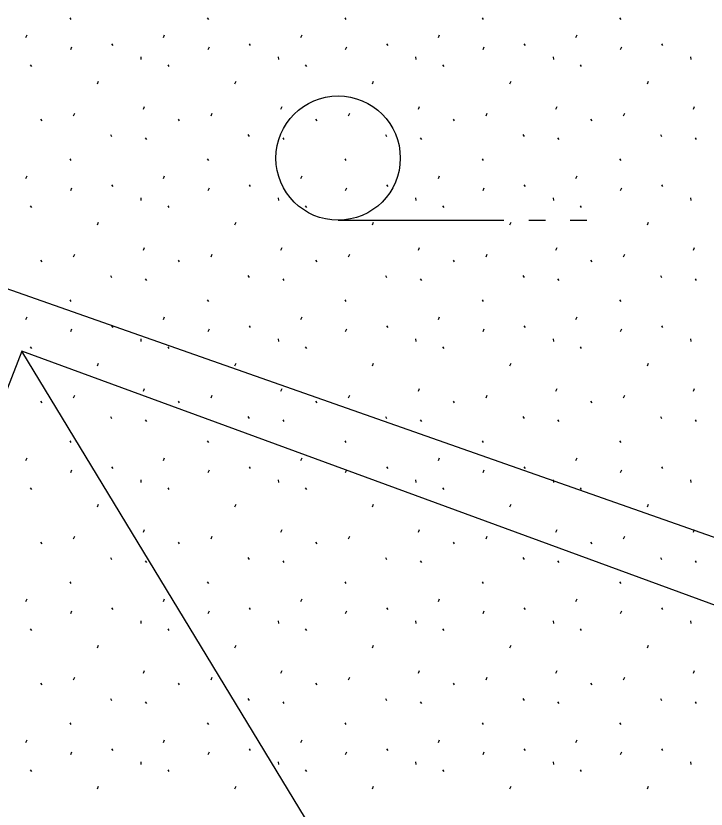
# Model space of a CAD drawing. Extents: x 419101 to 420177, y 4451541 to 4452254.
# Drawn here: x 420055.81 to 420064.14, y 4452026.51 to 4452036.09 of the extents above; entities that cross this region are included whole.
import ezdxf

# ---------------------------------------------------------------- set-up
doc = ezdxf.new("R2010")
doc.units = 0
doc.layers.add('3_HALİHAZIR', color=7, linetype='Continuous')
doc.layers.add('Level 61', color=7, linetype='Continuous')

msp = doc.modelspace()

# ---------------------------------------------------------------- linework, layer by layer
at = {"layer": '3_HALİHAZIR'}
for p, q in [((420059.7017, 4452033.6204), (420061.7017, 4452033.6204)), ((420062.0017, 4452033.6204), (420062.2017, 4452033.6204)), ((420062.5017, 4452033.6204), (420062.7017, 4452033.6204)), ((420067.3846, 4452013.0899), (420055.8844, 4452032.0396))]:
    msp.add_line(p, q, dxfattribs=at)
msp.add_lwpolyline([(420051.8959, 4452038.685), (420052.407, 4452038.5304), (420051.125, 4452034.4074), (420072.8953, 4452026.7471)], dxfattribs=at)
msp.add_lwpolyline([(420067.3846, 4452013.0899), (420071.3375, 4452023.5505), (420072.23, 4452026.0462), (420055.8844, 4452032.0396), (420051.0871, 4452019.6609)], close=True, dxfattribs=at)
msp.add_circle((420059.7017, 4452034.3704), 0.75, dxfattribs=at)
at = {"layer": 'Level 61'}
for p, q in [((420056.4635, 4452036.0651), (420056.4777, 4452036.0437)), ((420058.1221, 4452036.0651), (420058.1363, 4452036.0437)), ((420059.7807, 4452036.0651), (420059.7949, 4452036.0437)), ((420061.4393, 4452036.0651), (420061.4535, 4452036.0437)), ((420063.0979, 4452036.0651), (420063.1121, 4452036.0437)), ((420055.9353, 4452035.8265), (420055.9495, 4452035.8583)), ((420057.5939, 4452035.8265), (420057.6081, 4452035.8583)), ((420059.2525, 4452035.8265), (420059.2667, 4452035.8583)), ((420060.9111, 4452035.8265), (420060.9253, 4452035.8583)), ((420062.5697, 4452035.8265), (420062.5839, 4452035.8583)), ((420056.9681, 4452035.7497), (420056.9823, 4452035.7283)), ((420058.6267, 4452035.7497), (420058.6409, 4452035.7283)), ((420060.2853, 4452035.7497), (420060.2995, 4452035.7283)), ((420061.9439, 4452035.7497), (420061.9581, 4452035.7283)), ((420063.6025, 4452035.7497), (420063.6167, 4452035.7283)), ((420056.4751, 4452035.6807), (420056.4895, 4452035.7127)), ((420058.1337, 4452035.6807), (420058.1481, 4452035.7127)), ((420059.7923, 4452035.6807), (420059.8067, 4452035.7127)), ((420061.4509, 4452035.6807), (420061.4653, 4452035.7127)), ((420063.1095, 4452035.6807), (420063.1239, 4452035.7127)), ((420057.3197, 4452035.5915), (420057.3233, 4452035.5595)), ((420058.9783, 4452035.5915), (420058.9819, 4452035.5595)), ((420060.6369, 4452035.5915), (420060.6405, 4452035.5595)), ((420062.2955, 4452035.5915), (420062.2991, 4452035.5595)), ((420063.9541, 4452035.5915), (420063.9577, 4452035.5595)), ((420055.9871, 4452035.4975), (420056.0011, 4452035.4761)), ((420057.6457, 4452035.4975), (420057.6597, 4452035.4761)), ((420059.3043, 4452035.4975), (420059.3183, 4452035.4761)), ((420060.9629, 4452035.4975), (420060.9769, 4452035.4761)), ((420062.6215, 4452035.4975), (420062.6355, 4452035.4761)), ((420056.7983, 4452035.2687), (420056.8127, 4452035.3007)), ((420058.4569, 4452035.2687), (420058.4713, 4452035.3007)), ((420060.1155, 4452035.2687), (420060.1299, 4452035.3007)), ((420061.7741, 4452035.2687), (420061.7885, 4452035.3007)), ((420063.4327, 4452035.2687), (420063.4471, 4452035.3007)), ((420057.3527, 4452034.9627), (420057.3667, 4452034.9947)), ((420059.0113, 4452034.9627), (420059.0253, 4452034.9947)), ((420060.6699, 4452034.9627), (420060.6839, 4452034.9947)), ((420062.3285, 4452034.9627), (420062.3425, 4452034.9947)), ((420063.9871, 4452034.9627), (420064.0011, 4452034.9947)), ((420056.5107, 4452034.8811), (420056.5249, 4452034.9131)), ((420058.1693, 4452034.8811), (420058.1835, 4452034.9131)), ((420059.8279, 4452034.8811), (420059.8421, 4452034.9131)), ((420061.4865, 4452034.8811), (420061.5007, 4452034.9131)), ((420063.1451, 4452034.8811), (420063.1593, 4452034.9131)), ((420056.1131, 4452034.8395), (420056.1273, 4452034.8183)), ((420057.7717, 4452034.8395), (420057.7859, 4452034.8183)), ((420059.4303, 4452034.8395), (420059.4445, 4452034.8183)), ((420061.0889, 4452034.8395), (420061.1031, 4452034.8183)), ((420062.7475, 4452034.8395), (420062.7617, 4452034.8183)), ((420056.9547, 4452034.6537), (420056.9689, 4452034.6323)), ((420057.3745, 4452034.6153), (420057.3887, 4452034.5939)), ((420058.6133, 4452034.6537), (420058.6275, 4452034.6323)), ((420059.0331, 4452034.6153), (420059.0473, 4452034.5939)), ((420060.2719, 4452034.6537), (420060.2861, 4452034.6323)), ((420060.6917, 4452034.6153), (420060.7059, 4452034.5939)), ((420061.9305, 4452034.6537), (420061.9447, 4452034.6323)), ((420062.3503, 4452034.6153), (420062.3645, 4452034.5939)), ((420063.5891, 4452034.6537), (420063.6033, 4452034.6323)), ((420064.0089, 4452034.6153), (420064.0231, 4452034.5939)), ((420056.4635, 4452034.3631), (420056.4777, 4452034.3417)), ((420058.1221, 4452034.3631), (420058.1363, 4452034.3417)), ((420059.7807, 4452034.3631), (420059.7949, 4452034.3417)), ((420061.4393, 4452034.3631), (420061.4535, 4452034.3417)), ((420063.0979, 4452034.3631), (420063.1121, 4452034.3417)), ((420055.9353, 4452034.1245), (420055.9495, 4452034.1563)), ((420057.5939, 4452034.1245), (420057.6081, 4452034.1563)), ((420059.2525, 4452034.1245), (420059.2667, 4452034.1563)), ((420060.9111, 4452034.1245), (420060.9253, 4452034.1563)), ((420062.5697, 4452034.1245), (420062.5839, 4452034.1563)), ((420056.9681, 4452034.0477), (420056.9823, 4452034.0263)), ((420058.6267, 4452034.0477), (420058.6409, 4452034.0263)), ((420060.2853, 4452034.0477), (420060.2995, 4452034.0263)), ((420061.9439, 4452034.0477), (420061.9581, 4452034.0263)), ((420063.6025, 4452034.0477), (420063.6167, 4452034.0263)), ((420056.4751, 4452033.9787), (420056.4895, 4452034.0107)), ((420058.1337, 4452033.9787), (420058.1481, 4452034.0107)), ((420059.7923, 4452033.9787), (420059.8067, 4452034.0107)), ((420061.4509, 4452033.9787), (420061.4653, 4452034.0107)), ((420063.1095, 4452033.9787), (420063.1239, 4452034.0107)), ((420057.3197, 4452033.8895), (420057.3233, 4452033.8575)), ((420058.9783, 4452033.8895), (420058.9819, 4452033.8575)), ((420060.6369, 4452033.8895), (420060.6405, 4452033.8575)), ((420062.2955, 4452033.8895), (420062.2991, 4452033.8575)), ((420063.9541, 4452033.8895), (420063.9577, 4452033.8575)), ((420055.9871, 4452033.7955), (420056.0011, 4452033.7741)), ((420057.6457, 4452033.7955), (420057.6597, 4452033.7741)), ((420059.3043, 4452033.7955), (420059.3183, 4452033.7741)), ((420060.9629, 4452033.7955), (420060.9769, 4452033.7741)), ((420062.6215, 4452033.7955), (420062.6355, 4452033.7741)), ((420056.7983, 4452033.5667), (420056.8127, 4452033.5987)), ((420058.4569, 4452033.5667), (420058.4713, 4452033.5987)), ((420060.1155, 4452033.5667), (420060.1299, 4452033.5987)), ((420061.7741, 4452033.5667), (420061.7885, 4452033.5987)), ((420063.4327, 4452033.5667), (420063.4471, 4452033.5987)), ((420057.3527, 4452033.2607), (420057.3667, 4452033.2927)), ((420059.0113, 4452033.2607), (420059.0253, 4452033.2927)), ((420060.6699, 4452033.2607), (420060.6839, 4452033.2927)), ((420062.3285, 4452033.2607), (420062.3425, 4452033.2927)), ((420063.9871, 4452033.2607), (420064.0011, 4452033.2927)), ((420056.5107, 4452033.1791), (420056.5249, 4452033.2111)), ((420058.1693, 4452033.1791), (420058.1835, 4452033.2111)), ((420059.8279, 4452033.1791), (420059.8421, 4452033.2111)), ((420061.4865, 4452033.1791), (420061.5007, 4452033.2111)), ((420063.1451, 4452033.1791), (420063.1593, 4452033.2111)), ((420056.1131, 4452033.1375), (420056.1273, 4452033.1163)), ((420057.7717, 4452033.1375), (420057.7859, 4452033.1163)), ((420059.4303, 4452033.1375), (420059.4445, 4452033.1163)), ((420061.0889, 4452033.1375), (420061.1031, 4452033.1163)), ((420062.7475, 4452033.1375), (420062.7617, 4452033.1163)), ((420056.9547, 4452032.9517), (420056.9689, 4452032.9303)), ((420057.3745, 4452032.9133), (420057.3887, 4452032.8919)), ((420058.6133, 4452032.9517), (420058.6275, 4452032.9303)), ((420059.0331, 4452032.9133), (420059.0473, 4452032.8919)), ((420060.2719, 4452032.9517), (420060.2861, 4452032.9303)), ((420060.6917, 4452032.9133), (420060.7059, 4452032.8919)), ((420061.9305, 4452032.9517), (420061.9447, 4452032.9303)), ((420062.3503, 4452032.9133), (420062.3645, 4452032.8919)), ((420063.5891, 4452032.9517), (420063.6033, 4452032.9303)), ((420064.0089, 4452032.9133), (420064.0231, 4452032.8919)), ((420056.4635, 4452032.6611), (420056.4777, 4452032.6397)), ((420058.1221, 4452032.6611), (420058.1363, 4452032.6397)), ((420059.7807, 4452032.6611), (420059.7949, 4452032.6397)), ((420061.4393, 4452032.6611), (420061.4535, 4452032.6397)), ((420063.0979, 4452032.6611), (420063.1121, 4452032.6397)), ((420055.9353, 4452032.4225), (420055.9495, 4452032.4543)), ((420057.5939, 4452032.4225), (420057.6081, 4452032.4543)), ((420059.2525, 4452032.4225), (420059.2667, 4452032.4543)), ((420060.9111, 4452032.4225), (420060.9253, 4452032.4543)), ((420062.5697, 4452032.4225), (420062.5839, 4452032.4543)), ((420056.4751, 4452032.2767), (420056.4895, 4452032.3087)), ((420056.9681, 4452032.3457), (420056.9823, 4452032.3243)), ((420058.1337, 4452032.2767), (420058.1481, 4452032.3087)), ((420058.6267, 4452032.3457), (420058.6409, 4452032.3243)), ((420059.7923, 4452032.2767), (420059.8067, 4452032.3087)), ((420060.2853, 4452032.3457), (420060.2995, 4452032.3243)), ((420061.4509, 4452032.2767), (420061.4653, 4452032.3087)), ((420061.9439, 4452032.3457), (420061.9581, 4452032.3243)), ((420063.1095, 4452032.2767), (420063.1239, 4452032.3087)), ((420063.6025, 4452032.3457), (420063.6167, 4452032.3243)), ((420057.3197, 4452032.1875), (420057.3233, 4452032.1555)), ((420058.9783, 4452032.1875), (420058.9819, 4452032.1555)), ((420060.6369, 4452032.1875), (420060.6405, 4452032.1555)), ((420062.2955, 4452032.1875), (420062.2991, 4452032.1555)), ((420063.9541, 4452032.1875), (420063.9577, 4452032.1555)), ((420055.9871, 4452032.0935), (420056.0011, 4452032.0721)), ((420057.6457, 4452032.0935), (420057.6597, 4452032.0721)), ((420059.3043, 4452032.0935), (420059.3183, 4452032.0721)), ((420060.9629, 4452032.0935), (420060.9769, 4452032.0721)), ((420062.6215, 4452032.0935), (420062.6355, 4452032.0721)), ((420056.7983, 4452031.8647), (420056.8127, 4452031.8967)), ((420058.4569, 4452031.8647), (420058.4713, 4452031.8967)), ((420060.1155, 4452031.8647), (420060.1299, 4452031.8967)), ((420061.7741, 4452031.8647), (420061.7885, 4452031.8967)), ((420063.4327, 4452031.8647), (420063.4471, 4452031.8967)), ((420057.3527, 4452031.5587), (420057.3667, 4452031.5907)), ((420059.0113, 4452031.5587), (420059.0253, 4452031.5907)), ((420060.6699, 4452031.5587), (420060.6839, 4452031.5907)), ((420062.3285, 4452031.5587), (420062.3425, 4452031.5907)), ((420063.9871, 4452031.5587), (420064.0011, 4452031.5907)), ((420056.1131, 4452031.4355), (420056.1273, 4452031.4143)), ((420056.5107, 4452031.4771), (420056.5249, 4452031.5091)), ((420057.7717, 4452031.4355), (420057.7859, 4452031.4143)), ((420058.1693, 4452031.4771), (420058.1835, 4452031.5091)), ((420059.4303, 4452031.4355), (420059.4445, 4452031.4143)), ((420059.8279, 4452031.4771), (420059.8421, 4452031.5091)), ((420061.0889, 4452031.4355), (420061.1031, 4452031.4143)), ((420061.4865, 4452031.4771), (420061.5007, 4452031.5091)), ((420062.7475, 4452031.4355), (420062.7617, 4452031.4143)), ((420063.1451, 4452031.4771), (420063.1593, 4452031.5091)), ((420056.9547, 4452031.2497), (420056.9689, 4452031.2283)), ((420058.6133, 4452031.2497), (420058.6275, 4452031.2283)), ((420060.2719, 4452031.2497), (420060.2861, 4452031.2283)), ((420061.9305, 4452031.2497), (420061.9447, 4452031.2283)), ((420063.5891, 4452031.2497), (420063.6033, 4452031.2283)), ((420057.3745, 4452031.2113), (420057.3887, 4452031.1899)), ((420059.0331, 4452031.2113), (420059.0473, 4452031.1899)), ((420060.6917, 4452031.2113), (420060.7059, 4452031.1899)), ((420062.3503, 4452031.2113), (420062.3645, 4452031.1899)), ((420064.0089, 4452031.2113), (420064.0231, 4452031.1899)), ((420056.4635, 4452030.9591), (420056.4777, 4452030.9377)), ((420058.1221, 4452030.9591), (420058.1363, 4452030.9377)), ((420059.7807, 4452030.9591), (420059.7949, 4452030.9377)), ((420061.4393, 4452030.9591), (420061.4535, 4452030.9377)), ((420063.0979, 4452030.9591), (420063.1121, 4452030.9377)), ((420055.9353, 4452030.7205), (420055.9495, 4452030.7523)), ((420057.5939, 4452030.7205), (420057.6081, 4452030.7523)), ((420059.2525, 4452030.7205), (420059.2667, 4452030.7523)), ((420060.9111, 4452030.7205), (420060.9253, 4452030.7523)), ((420062.5697, 4452030.7205), (420062.5839, 4452030.7523)), ((420056.4751, 4452030.5747), (420056.4895, 4452030.6067)), ((420056.9681, 4452030.6437), (420056.9823, 4452030.6223)), ((420058.1337, 4452030.5747), (420058.1481, 4452030.6067)), ((420058.6267, 4452030.6437), (420058.6409, 4452030.6223)), ((420059.7923, 4452030.5747), (420059.8067, 4452030.6067)), ((420060.2853, 4452030.6437), (420060.2995, 4452030.6223)), ((420061.4509, 4452030.5747), (420061.4653, 4452030.6067)), ((420061.9439, 4452030.6437), (420061.9581, 4452030.6223)), ((420063.1095, 4452030.5747), (420063.1239, 4452030.6067)), ((420063.6025, 4452030.6437), (420063.6167, 4452030.6223)), ((420057.3197, 4452030.4855), (420057.3233, 4452030.4535)), ((420058.9783, 4452030.4855), (420058.9819, 4452030.4535)), ((420060.6369, 4452030.4855), (420060.6405, 4452030.4535)), ((420062.2955, 4452030.4855), (420062.2991, 4452030.4535)), ((420063.9541, 4452030.4855), (420063.9577, 4452030.4535)), ((420055.9871, 4452030.3915), (420056.0011, 4452030.3701)), ((420057.6457, 4452030.3915), (420057.6597, 4452030.3701)), ((420059.3043, 4452030.3915), (420059.3183, 4452030.3701)), ((420060.9629, 4452030.3915), (420060.9769, 4452030.3701)), ((420062.6215, 4452030.3915), (420062.6355, 4452030.3701)), ((420056.7983, 4452030.1627), (420056.8127, 4452030.1947)), ((420058.4569, 4452030.1627), (420058.4713, 4452030.1947)), ((420060.1155, 4452030.1627), (420060.1299, 4452030.1947)), ((420061.7741, 4452030.1627), (420061.7885, 4452030.1947)), ((420063.4327, 4452030.1627), (420063.4471, 4452030.1947)), ((420056.5107, 4452029.7751), (420056.5249, 4452029.8071)), ((420057.3527, 4452029.8567), (420057.3667, 4452029.8887)), ((420058.1693, 4452029.7751), (420058.1835, 4452029.8071)), ((420059.0113, 4452029.8567), (420059.0253, 4452029.8887)), ((420059.8279, 4452029.7751), (420059.8421, 4452029.8071)), ((420060.6699, 4452029.8567), (420060.6839, 4452029.8887)), ((420061.4865, 4452029.7751), (420061.5007, 4452029.8071)), ((420062.3285, 4452029.8567), (420062.3425, 4452029.8887)), ((420063.1451, 4452029.7751), (420063.1593, 4452029.8071)), ((420063.9871, 4452029.8567), (420064.0011, 4452029.8887)), ((420056.1131, 4452029.7335), (420056.1273, 4452029.7123)), ((420057.7717, 4452029.7335), (420057.7859, 4452029.7123)), ((420059.4303, 4452029.7335), (420059.4445, 4452029.7123)), ((420061.0889, 4452029.7335), (420061.1031, 4452029.7123)), ((420062.7475, 4452029.7335), (420062.7617, 4452029.7123)), ((420056.9547, 4452029.5477), (420056.9689, 4452029.5263)), ((420058.6133, 4452029.5477), (420058.6275, 4452029.5263)), ((420060.2719, 4452029.5477), (420060.2861, 4452029.5263)), ((420061.9305, 4452029.5477), (420061.9447, 4452029.5263)), ((420063.5891, 4452029.5477), (420063.6033, 4452029.5263)), ((420057.3745, 4452029.5093), (420057.3887, 4452029.4879)), ((420059.0331, 4452029.5093), (420059.0473, 4452029.4879)), ((420060.6917, 4452029.5093), (420060.7059, 4452029.4879)), ((420062.3503, 4452029.5093), (420062.3645, 4452029.4879)), ((420064.0089, 4452029.5093), (420064.0231, 4452029.4879)), ((420056.4635, 4452029.2571), (420056.4777, 4452029.2357)), ((420058.1221, 4452029.2571), (420058.1363, 4452029.2357)), ((420059.7807, 4452029.2571), (420059.7949, 4452029.2357)), ((420061.4393, 4452029.2571), (420061.4535, 4452029.2357)), ((420063.0979, 4452029.2571), (420063.1121, 4452029.2357)), ((420055.9353, 4452029.0185), (420055.9495, 4452029.0503)), ((420057.5939, 4452029.0185), (420057.6081, 4452029.0503)), ((420059.2525, 4452029.0185), (420059.2667, 4452029.0503)), ((420060.9111, 4452029.0185), (420060.9253, 4452029.0503)), ((420062.5697, 4452029.0185), (420062.5839, 4452029.0503)), ((420056.9681, 4452028.9417), (420056.9823, 4452028.9203)), ((420058.6267, 4452028.9417), (420058.6409, 4452028.9203)), ((420060.2853, 4452028.9417), (420060.2995, 4452028.9203)), ((420061.9439, 4452028.9417), (420061.9581, 4452028.9203)), ((420063.6025, 4452028.9417), (420063.6167, 4452028.9203)), ((420056.4751, 4452028.8727), (420056.4895, 4452028.9047)), ((420058.1337, 4452028.8727), (420058.1481, 4452028.9047)), ((420059.7923, 4452028.8727), (420059.8067, 4452028.9047)), ((420061.4509, 4452028.8727), (420061.4653, 4452028.9047)), ((420063.1095, 4452028.8727), (420063.1239, 4452028.9047)), ((420057.3197, 4452028.7835), (420057.3233, 4452028.7515)), ((420058.9783, 4452028.7835), (420058.9819, 4452028.7515)), ((420060.6369, 4452028.7835), (420060.6405, 4452028.7515)), ((420062.2955, 4452028.7835), (420062.2991, 4452028.7515)), ((420063.9541, 4452028.7835), (420063.9577, 4452028.7515)), ((420055.9871, 4452028.6895), (420056.0011, 4452028.6681)), ((420057.6457, 4452028.6895), (420057.6597, 4452028.6681)), ((420059.3043, 4452028.6895), (420059.3183, 4452028.6681)), ((420060.9629, 4452028.6895), (420060.9769, 4452028.6681)), ((420062.6215, 4452028.6895), (420062.6355, 4452028.6681)), ((420056.7983, 4452028.4607), (420056.8127, 4452028.4927)), ((420058.4569, 4452028.4607), (420058.4713, 4452028.4927)), ((420060.1155, 4452028.4607), (420060.1299, 4452028.4927)), ((420061.7741, 4452028.4607), (420061.7885, 4452028.4927)), ((420063.4327, 4452028.4607), (420063.4471, 4452028.4927)), ((420057.3527, 4452028.1547), (420057.3667, 4452028.1867)), ((420059.0113, 4452028.1547), (420059.0253, 4452028.1867)), ((420060.6699, 4452028.1547), (420060.6839, 4452028.1867)), ((420062.3285, 4452028.1547), (420062.3425, 4452028.1867)), ((420063.9871, 4452028.1547), (420064.0011, 4452028.1867)), ((420056.5107, 4452028.0731), (420056.5249, 4452028.1051)), ((420058.1693, 4452028.0731), (420058.1835, 4452028.1051)), ((420059.8279, 4452028.0731), (420059.8421, 4452028.1051)), ((420061.4865, 4452028.0731), (420061.5007, 4452028.1051)), ((420063.1451, 4452028.0731), (420063.1593, 4452028.1051)), ((420056.1131, 4452028.0315), (420056.1273, 4452028.0103)), ((420057.7717, 4452028.0315), (420057.7859, 4452028.0103)), ((420059.4303, 4452028.0315), (420059.4445, 4452028.0103)), ((420061.0889, 4452028.0315), (420061.1031, 4452028.0103)), ((420062.7475, 4452028.0315), (420062.7617, 4452028.0103)), ((420056.9547, 4452027.8457), (420056.9689, 4452027.8243)), ((420057.3745, 4452027.8073), (420057.3887, 4452027.7859)), ((420058.6133, 4452027.8457), (420058.6275, 4452027.8243)), ((420059.0331, 4452027.8073), (420059.0473, 4452027.7859)), ((420060.2719, 4452027.8457), (420060.2861, 4452027.8243)), ((420060.6917, 4452027.8073), (420060.7059, 4452027.7859)), ((420061.9305, 4452027.8457), (420061.9447, 4452027.8243)), ((420062.3503, 4452027.8073), (420062.3645, 4452027.7859)), ((420063.5891, 4452027.8457), (420063.6033, 4452027.8243)), ((420064.0089, 4452027.8073), (420064.0231, 4452027.7859)), ((420056.4635, 4452027.5551), (420056.4777, 4452027.5337)), ((420058.1221, 4452027.5551), (420058.1363, 4452027.5337)), ((420059.7807, 4452027.5551), (420059.7949, 4452027.5337)), ((420061.4393, 4452027.5551), (420061.4535, 4452027.5337)), ((420063.0979, 4452027.5551), (420063.1121, 4452027.5337)), ((420055.9353, 4452027.3165), (420055.9495, 4452027.3483)), ((420057.5939, 4452027.3165), (420057.6081, 4452027.3483)), ((420059.2525, 4452027.3165), (420059.2667, 4452027.3483)), ((420060.9111, 4452027.3165), (420060.9253, 4452027.3483)), ((420062.5697, 4452027.3165), (420062.5839, 4452027.3483)), ((420056.9681, 4452027.2397), (420056.9823, 4452027.2183)), ((420058.6267, 4452027.2397), (420058.6409, 4452027.2183)), ((420060.2853, 4452027.2397), (420060.2995, 4452027.2183)), ((420061.9439, 4452027.2397), (420061.9581, 4452027.2183)), ((420063.6025, 4452027.2397), (420063.6167, 4452027.2183)), ((420056.4751, 4452027.1707), (420056.4895, 4452027.2027)), ((420058.1337, 4452027.1707), (420058.1481, 4452027.2027)), ((420059.7923, 4452027.1707), (420059.8067, 4452027.2027)), ((420061.4509, 4452027.1707), (420061.4653, 4452027.2027)), ((420063.1095, 4452027.1707), (420063.1239, 4452027.2027)), ((420057.3197, 4452027.0815), (420057.3233, 4452027.0495)), ((420058.9783, 4452027.0815), (420058.9819, 4452027.0495)), ((420060.6369, 4452027.0815), (420060.6405, 4452027.0495)), ((420062.2955, 4452027.0815), (420062.2991, 4452027.0495)), ((420063.9541, 4452027.0815), (420063.9577, 4452027.0495)), ((420055.9871, 4452026.9875), (420056.0011, 4452026.9661)), ((420057.6457, 4452026.9875), (420057.6597, 4452026.9661)), ((420059.3043, 4452026.9875), (420059.3183, 4452026.9661)), ((420060.9629, 4452026.9875), (420060.9769, 4452026.9661)), ((420062.6215, 4452026.9875), (420062.6355, 4452026.9661)), ((420056.7983, 4452026.7587), (420056.8127, 4452026.7907)), ((420058.4569, 4452026.7587), (420058.4713, 4452026.7907)), ((420060.1155, 4452026.7587), (420060.1299, 4452026.7907)), ((420061.7741, 4452026.7587), (420061.7885, 4452026.7907)), ((420063.4327, 4452026.7587), (420063.4471, 4452026.7907))]:
    msp.add_line(p, q, dxfattribs=at)

doc.saveas('drawing.dxf')
